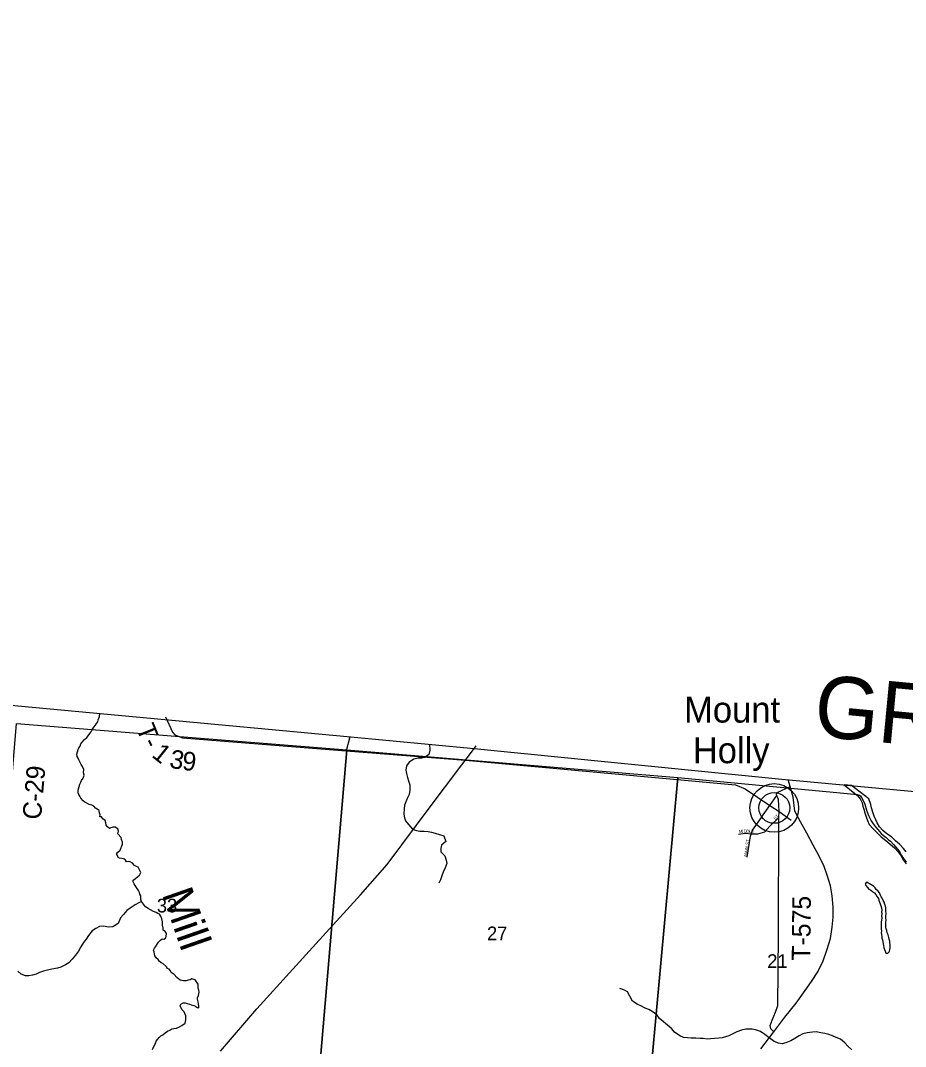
# Model space of a CAD drawing. Extents: x 1310247 to 1664935, y 284496 to 704931.
# Drawn here: x 1524350 to 1538644, y 572243 to 588811 of the extents above; entities that cross this region are included whole.
import ezdxf

# ---------------------------------------------------------------- set-up
doc = ezdxf.new("R2010")
doc.units = 0
for name, color, linetype in [('GM_P_State_Location', 7, 'Continuous'), ('GM_P_State_Shield', 7, 'Continuous'), ('GM_X_Adjacent_County', 7, 'Continuous'), ('GM_X_Adjacent_County_Text', 7, 'Continuous'), ('GM_X_City_Street', 7, 'Continuous'), ('GM_X_County', 7, 'Continuous'), ('GM_X_County_Subdivision_Text', 7, 'Continuous'), ('GM_X_Interstate_Route', 7, 'Continuous'), ('GM_X_Major_River_Text', 7, 'Continuous'), ('GM_X_Minor_Lake', 7, 'Continuous'), ('GM_X_Minor_Lake_Text', 7, 'Continuous'), ('GM_X_Minor_River', 7, 'Continuous'), ('GM_X_Minor_River_Text', 7, 'Continuous'), ('GM_X_State_Location', 7, 'Continuous'), ('GM_X_Township', 7, 'Continuous'), ('GM_X_Township_Road', 7, 'Continuous'), ('GM_X_Township_Subdivision', 7, 'Continuous'), ('GM_X_Unincorporated', 7, 'Continuous'), ('GM_X_US_Location', 7, 'Continuous')]:
    doc.layers.add(name, color=color, linetype=linetype)

msp = doc.modelspace()

# ---------------------------------------------------------------- linework, layer by layer
at = {"layer": 'GM_P_State_Shield'}
msp.add_lwpolyline([(1536306, 572205), (1536516, 572480), (1536695, 572716), (1536876, 572943), (1537026, 573146), (1537128, 573293), (1537227, 573451), (1537316, 573627), (1537379, 573816), (1537432, 573989), (1537461, 574169), (1537476, 574329), (1537476, 574493), (1537459, 574678), (1537432, 574840), (1537382, 575008), (1537330, 575152), (1537245, 575329), (1537153, 575496), (1537049, 575689), (1536951, 575871), (1536856, 576046), (1536832, 576268), (1536784, 576440), (1536749, 576552)], dxfattribs=at)
at = {"layer": 'GM_X_Adjacent_County'}
msp.add_lwpolyline([(1507288, 571116), (1507444, 572766), (1507440, 572797), (1507446, 572920), (1507564, 574289), (1507660, 575431), (1508028, 579406), (1509752, 579223), (1510502, 579144), (1513514, 578840), (1514569, 578744), (1516950, 578527), (1518829, 578332), (1524308, 577745), (1526680, 577524), (1529627, 577249), (1531677, 577058), (1536645, 576561), (1543157, 575958)], dxfattribs=at)
at = {"layer": 'GM_X_Adjacent_County_Text'}
msp.add_lwpolyline([(1514552, 590906), (1514077, 585460), (1513735, 581107), (1513727, 580974), (1513514, 578840), (1514569, 578744), (1516950, 578527), (1518829, 578332), (1524308, 577745), (1526680, 577524), (1529627, 577249), (1531677, 577058), (1536645, 576561), (1543157, 575958), (1545678, 575724), (1546403, 575642), (1549246, 575317), (1549694, 575266), (1552180, 574981), (1554999, 574736), (1559309, 574361), (1567480, 573618)], dxfattribs=at)
at = {"layer": 'GM_X_City_Street'}
msp.add_line((1537772, 576458), (1537652, 576469), dxfattribs=at)
for points in [[(1537652, 576469), (1537800, 576350), (1537867, 576296), (1537910, 576245), (1537944, 576178), (1537955, 576126), (1537974, 576075), (1537987, 576019), (1538008, 575954), (1538029, 575894), (1538057, 575827), (1538120, 575759), (1538185, 575696), (1538254, 575630), (1538326, 575569), (1538399, 575509), (1538468, 575451), (1538525, 575388), (1538570, 575325), (1538607, 575256), (1538655, 575195)], [(1538657, 575385), (1538614, 575440), (1538550, 575508), (1538481, 575567), (1538416, 575629), (1538345, 575679), (1538278, 575732), (1538227, 575789), (1538188, 575854), (1538163, 575905), (1538138, 575960), (1538116, 576028), (1538095, 576097), (1538084, 576151), (1538052, 576242), (1537772, 576458)]]:
    msp.add_lwpolyline(points, dxfattribs=at)
at = {"layer": 'GM_X_County'}
for points in [[(1524286, 577461), (1529621, 577033), (1529162, 571680), (1523838, 572133)], [(1534966, 576586), (1534477, 571234), (1529162, 571680), (1529621, 577033)]]:
    msp.add_lwpolyline(points, close=True, dxfattribs=at)
msp.add_lwpolyline([(1534477, 571234), (1534966, 576586), (1537647, 576336), (1537866, 576310), (1537900, 576301), (1537918, 576291), (1537935, 576265), (1537966, 576204), (1537987, 576154), (1538014, 576062), (1538048, 575971), (1538089, 575890), (1538120, 575838), (1538161, 575793), (1538200, 575748), (1538253, 575681), (1538290, 575649), (1538332, 575618), (1538367, 575588), (1538401, 575559), (1538452, 575506), (1538491, 575461), (1538515, 575429), (1538538, 575401), (1538560, 575370), (1538581, 575328), (1538598, 575298), (1538618, 575273), (1538659, 575227)], dxfattribs=at)
at = {"layer": 'GM_X_County_Subdivision_Text'}
for points in [[(1526693, 577569), (1526803, 577320), (1526840, 577277), (1526968, 577228), (1529612, 577020), (1531535, 576869)], [(1529668, 577246), (1529612, 577020)], [(1531458, 576766), (1531535, 576869), (1531709, 577096)], [(1527582, 572167), (1528167, 572853), (1529065, 573843), (1529843, 574692), (1530270, 575184), (1530985, 576133), (1531430, 576728), (1531458, 576766)], [(1531535, 576869), (1535897, 576466), (1536056, 576403), (1536454, 576137), (1536602, 576038)], [(1536516, 572480), (1536470, 572529), (1536457, 572584), (1536489, 572669), (1536543, 572799), (1536581, 572907), (1536594, 574033), (1536601, 575942), (1536602, 576038), (1536593, 576230), (1536567, 576297), (1536559, 576316), (1536574, 576344), (1536784, 576440)]]:
    msp.add_lwpolyline(points, dxfattribs=at)
at = {"layer": 'GM_X_Major_River_Text'}
msp.add_line((1536525, 576096), (1536525, 576096), dxfattribs=at)
at = {"layer": 'GM_X_Minor_River'}
for points in [[(1538038, 574891), (1538012, 574893), (1537994, 574867), (1538002, 574841), (1538032, 574813), (1538054, 574786), (1538084, 574766), (1538114, 574748), (1538146, 574724), (1538165, 574698), (1538187, 574662), (1538207, 574632), (1538215, 574604), (1538227, 574574), (1538237, 574548), (1538245, 574512), (1538255, 574484), (1538261, 574445), (1538259, 574419), (1538265, 574389), (1538259, 574353), (1538261, 574315), (1538257, 574281), (1538253, 574255), (1538253, 574197), (1538249, 574167), (1538253, 574140), (1538255, 574112), (1538253, 574080), (1538259, 574054), (1538263, 574022), (1538263, 573994), (1538271, 573966), (1538277, 573940), (1538283, 573900), (1538291, 573872), (1538295, 573842), (1538303, 573809), (1538317, 573781), (1538329, 573753), (1538359, 573749), (1538385, 573775), (1538393, 573807), (1538395, 573838), (1538399, 573864), (1538395, 573892), (1538391, 573918), (1538391, 573944), (1538381, 573976), (1538375, 574002), (1538363, 574046), (1538349, 574078), (1538341, 574114), (1538331, 574144), (1538327, 574171), (1538327, 574225), (1538325, 574253), (1538331, 574283), (1538327, 574321), (1538329, 574347), (1538331, 574389), (1538327, 574425), (1538327, 574453), (1538325, 574480), (1538319, 574508), (1538313, 574538), (1538299, 574574), (1538283, 574602), (1538269, 574636), (1538253, 574662), (1538235, 574696), (1538225, 574724), (1538201, 574750), (1538173, 574780), (1538154, 574807), (1538128, 574831), (1538062, 574872)], [(1538062, 574872), (1538044, 574883), (1538038, 574891)]]:
    msp.add_lwpolyline(points, dxfattribs=at)
at = {"layer": 'GM_X_Minor_River_Text'}
for points in [[(1525915, 575328), (1525901, 575356), (1525923, 575384), (1525959, 575412), (1525973, 575438), (1525989, 575482), (1526000, 575510), (1526000, 575542), (1525981, 575588), (1525975, 575617), (1525923, 575679), (1525931, 575721), (1525921, 575757), (1525879, 575783), (1525843, 575783), (1525811, 575775), (1525785, 575761), (1525753, 575793), (1525733, 575819), (1525727, 575857), (1525715, 575893), (1525681, 575919), (1525658, 575951), (1525632, 575951), (1525636, 575984), (1525622, 576030), (1525620, 576056), (1525588, 576076), (1525562, 576092), (1525536, 576124), (1525500, 576138), (1525458, 576152), (1525420, 576170), (1525390, 576190), (1525364, 576208), (1525325, 576252), (1525309, 576286), (1525291, 576315), (1525279, 576341), (1525279, 576383), (1525297, 576441), (1525307, 576477), (1525323, 576513), (1525333, 576539), (1525362, 576577), (1525380, 576623), (1525368, 576664), (1525372, 576716), (1525353, 576766), (1525331, 576798), (1525311, 576830), (1525291, 576872), (1525279, 576898), (1525265, 576928), (1525261, 576966), (1525273, 577000), (1525279, 577037), (1525293, 577065), (1525315, 577095), (1525327, 577129), (1525345, 577159), (1525386, 577199), (1525420, 577231), (1525442, 577259), (1525470, 577295), (1525486, 577321), (1525504, 577351), (1525534, 577398), (1525560, 577430), (1525578, 577460), (1525600, 577486), (1525606, 577516), (1525616, 577544), (1525624, 577574), (1525630, 577623)], [(1530955, 577127), (1530959, 577029), (1530944, 576961), (1530880, 576908), (1530830, 576897), (1530766, 576898), (1530701, 576882), (1530628, 576837), (1530585, 576778), (1530574, 576706), (1530584, 576649), (1530603, 576585), (1530616, 576532), (1530637, 576466), (1530639, 576383), (1530630, 576315), (1530598, 576250), (1530573, 576194), (1530552, 576138), (1530545, 576082), (1530543, 575994), (1530552, 575938), (1530571, 575887), (1530619, 575826), (1530682, 575755), (1530748, 575729), (1530800, 575722), (1530868, 575723), (1530934, 575715), (1530986, 575702), (1531045, 575687), (1531119, 575667), (1531189, 575644), (1531221, 575553), (1531152, 575494), (1531140, 575442), (1531137, 575388), (1531202, 575321), (1531227, 575252), (1531234, 575200), (1531210, 575126), (1531179, 575056), (1531153, 574997), (1531134, 574935), (1531109, 574883)], [(1526940, 572875), (1526930, 572903), (1526942, 572929), (1526975, 572947), (1527009, 572947), (1527043, 572939), (1527077, 572929), (1527105, 572915), (1527149, 572905), (1527179, 572895), (1527205, 572873), (1527233, 572867), (1527229, 572893), (1527223, 572931), (1527217, 572963), (1527207, 573005), (1527211, 573031), (1527225, 573065), (1527237, 573119), (1527231, 573153), (1527217, 573185), (1527219, 573224), (1527219, 573250), (1527195, 573288), (1527169, 573318), (1527119, 573338), (1527089, 573322), (1527057, 573314), (1527025, 573302), (1526985, 573304), (1526958, 573310), (1526930, 573316), (1526874, 573360), (1526832, 573408), (1526782, 573438), (1526774, 573464), (1526750, 573490), (1526724, 573504), (1526710, 573532), (1526650, 573581), (1526621, 573593), (1526587, 573621), (1526573, 573647), (1526543, 573677), (1526521, 573709), (1526507, 573773), (1526499, 573801), (1526515, 573829), (1526533, 573855), (1526559, 573896), (1526581, 573926), (1526611, 573960), (1526637, 573980), (1526664, 573978), (1526690, 573990), (1526702, 574022), (1526706, 574066), (1526684, 574098), (1526656, 574124), (1526652, 574156), (1526644, 574200), (1526645, 574255), (1526631, 574303), (1526615, 574349), (1526595, 574379), (1526567, 574391), (1526541, 574409), (1526499, 574425), (1526447, 574451), (1526413, 574473), (1526369, 574499), (1526335, 574543), (1526304, 574586), (1526296, 574618), (1526294, 574644), (1526294, 574674), (1526278, 574702), (1526270, 574728), (1526254, 574762), (1526224, 574812), (1526204, 574842), (1526186, 574872), (1526170, 574900), (1526168, 574929), (1526210, 574955), (1526246, 574987), (1526274, 575011), (1526292, 575053), (1526250, 575139), (1526224, 575151), (1526190, 575165), (1526160, 575201), (1526122, 575223), (1526094, 575229), (1526062, 575225), (1526046, 575251), (1526020, 575272), (1525985, 575280), (1525951, 575284), (1525925, 575294), (1525915, 575328)], [(1526304, 574586), (1526259, 574565), (1526202, 574530), (1526121, 574475), (1526068, 574440), (1526011, 574375), (1525965, 574322), (1525925, 574230), (1525840, 574176), (1525772, 574171), (1525688, 574189), (1525626, 574180), (1525567, 574148), (1525510, 574109), (1525447, 574038), (1525409, 573976), (1525366, 573921), (1525324, 573852), (1525285, 573780), (1525238, 573717), (1525184, 573656), (1525133, 573595), (1525078, 573562), (1525001, 573523), (1524945, 573508), (1524858, 573494), (1524786, 573476), (1524723, 573457), (1524655, 573438), (1524602, 573413), (1524542, 573394), (1524483, 573384), (1524429, 573383), (1524361, 573410), (1524308, 573459)], [(1537777, 572187), (1537711, 572247), (1537666, 572302), (1537595, 572362), (1537523, 572389), (1537466, 572414), (1537404, 572436), (1537344, 572453), (1537278, 572465), (1537204, 572478), (1537140, 572477), (1537058, 572463), (1536989, 572450), (1536925, 572416), (1536858, 572373), (1536791, 572334), (1536710, 572302), (1536655, 572285), (1536591, 572296), (1536524, 572324), (1536443, 572384), (1536374, 572439), (1536305, 572487), (1536223, 572514), (1536169, 572522), (1536119, 572523), (1536063, 572522), (1535993, 572507), (1535922, 572479), (1535855, 572450), (1535792, 572417), (1535738, 572398), (1535682, 572385), (1535631, 572380), (1535557, 572372), (1535497, 572365), (1535445, 572364), (1535379, 572371), (1535327, 572375), (1535257, 572378), (1535185, 572379), (1535124, 572383), (1535060, 572388), (1534997, 572415), (1534914, 572473), (1534871, 572528), (1534798, 572590), (1534735, 572640), (1534672, 572695), (1534635, 572748), (1534568, 572798), (1534497, 572841), (1534437, 572862), (1534380, 572892), (1534312, 572927), (1534237, 572977), (1534193, 573058), (1534156, 573125), (1534105, 573154), (1534033, 573182)], [(1526481, 572197), (1526517, 572275), (1526535, 572301), (1526541, 572327), (1526561, 572357), (1526587, 572389), (1526615, 572415), (1526650, 572431), (1526688, 572463), (1526722, 572491), (1526760, 572507), (1526794, 572530), (1526828, 572536), (1526872, 572538), (1526918, 572560), (1526957, 572580), (1527009, 572622), (1527019, 572674), (1527023, 572708), (1527021, 572736), (1527005, 572774), (1526993, 572802), (1526961, 572836), (1526940, 572875)]]:
    msp.add_lwpolyline(points, dxfattribs=at)
at = {"layer": 'GM_X_State_Location'}
for points in [[(1536318, 575944), (1536454, 576137), (1536567, 576297)], [(1536150, 575670), (1536150, 575670), (1536153, 575680), (1536171, 575736), (1536317, 575943), (1536318, 575944)], [(1536162, 575680), (1536177, 575679), (1536261, 575676), (1536370, 575710), (1536455, 575801), (1536601, 575942)], [(1536602, 576038), (1536800, 575896)], [(1535946, 575672), (1536058, 575686), (1536153, 575680), (1536161, 575680), (1536162, 575680)], [(1536088, 575298), (1536141, 575640), (1536150, 575670)]]:
    msp.add_lwpolyline(points, dxfattribs=at)
at = {"layer": 'GM_X_Township'}
msp.add_lwpolyline([(1499831, 580274), (1508028, 579406), (1509752, 579223), (1510502, 579144), (1513514, 578840), (1514569, 578744), (1516950, 578527), (1518829, 578332), (1524308, 577745), (1526680, 577524), (1529627, 577249), (1531677, 577058), (1536645, 576561), (1543157, 575958)], dxfattribs=at)
at = {"layer": 'GM_X_Unincorporated'}
for radius in [393, 249]:
    msp.add_circle((1536525, 576096), radius, dxfattribs=at)

# ---------------------------------------------------------------- texts
at = {"layer": 'GM_P_State_Location'}
for s, rotation, p in [('ST', 45, (1536540, 575897)), ('M', 4.8514, (1535956, 575688)), ('I', 4.8145, (1536009, 575693)), ('D', 1.5299, (1536030, 575694)), ('D', 356.2383, (1536073, 575696)), ('L', 356.0078, (1536117, 575693)), ('E', 357.154, (1536153, 575690)), ('MAIN ST', 82.0074, (1536084, 575306))]:
    msp.add_text(s, height=50, rotation=rotation, dxfattribs=at).set_placement(p)
at = {"layer": 'GM_X_Interstate_Route'}
for s, p in [('Mount', (1535069, 577474)), ('Holly', (1535209, 576818))]:
    msp.add_text(s, height=417, rotation=0, dxfattribs=at).set_placement(p)
at = {"layer": 'GM_X_Minor_Lake'}
msp.add_text('GREENE COUNTY', height=1000, rotation=354.5534, dxfattribs=at).set_placement((1537140, 577261))
at = {"layer": 'GM_X_Minor_Lake_Text'}
msp.add_text('Mill', height=500.2, rotation=289.186, dxfattribs=at).set_placement((1526630, 574704))
at = {"layer": 'GM_X_Township_Road'}
msp.add_text('C-29', height=300, rotation=85.1793, dxfattribs=at).set_placement((1524680, 575899))
at = {"layer": 'GM_X_Township_Subdivision'}
for s, rotation, p in [('T', 292.0258, (1526216, 577383)), ('-', 296.546, (1526311, 577151)), ('1', 321.3985, (1526454, 576932)), ('3', 349.3122, (1526742, 576750)), ('9', 354.4037, (1526952, 576712)), ('T-575', 89.4392, (1537107, 573627))]:
    msp.add_text(s, height=300, rotation=rotation, dxfattribs=at).set_placement(p)
at = {"layer": 'GM_X_US_Location'}
for s, p in [('33', (1526552, 574408)), ('27', (1531885, 573959)), ('21', (1536411, 573512))]:
    msp.add_text(s, height=221, rotation=0, dxfattribs=at).set_placement(p)

doc.saveas('drawing.dxf')
